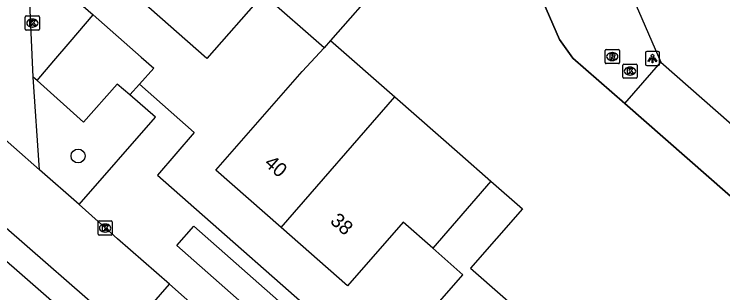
# Model space of a CAD drawing. Extents: x 158474 to 159560, y 388525 to 389605.
# Drawn here: x 158890.42 to 158940.35, y 388890.93 to 388910.55 of the extents above; entities that cross this region are included whole.
import ezdxf

# ---------------------------------------------------------------- set-up
doc = ezdxf.new("R2010")
doc.units = 0
for name, color, linetype in [('IMGEO_Boom', 7, 'Continuous'), ('IMGEO_Kolk', 7, 'Continuous'), ('IMGEO_Lichtpunt', 7, 'Continuous'), ('IMGEO_Muur', 7, 'Continuous'), ('IMGEO_Pand', 7, 'Continuous'), ('IMGEO_Pand_nummerreeks', 7, 'Continuous'), ('IMGEO_Parkeervlak_open', 7, 'Continuous'), ('IMGEO_Rijbaan_lokaal_open', 7, 'Continuous'), ('IMGEO_Rioolput', 7, 'Continuous'), ('IMGEO_Voetpad_open', 7, 'Continuous')]:
    doc.layers.add(name, color=color, linetype=linetype)

msp = doc.modelspace()

# ---------------------------------------------------------------- linework, layer by layer
at = {"layer": 'IMGEO_Boom'}
msp.add_circle((158894.919, 388900.569), 0.489, dxfattribs=at)
at = {"layer": 'IMGEO_Kolk'}
for p, q in [((158891.199, 388909.498), (158891.199, 388910.35)), ((158891.274, 388910.424), (158892.126, 388910.424)), ((158891.687, 388910.204), (158891.712, 388910.204)), ((158892.2, 388910.35), (158892.2, 388909.498)), ((158891.71, 388909.644), (158891.685, 388909.644)), ((158892.126, 388909.424), (158891.274, 388909.424)), ((158933.307, 388906.114), (158933.307, 388906.966)), ((158933.382, 388907.04), (158934.234, 388907.04)), ((158933.795, 388906.82), (158933.82, 388906.82)), ((158934.308, 388906.966), (158934.308, 388906.114)), ((158933.818, 388906.26), (158933.793, 388906.26)), ((158934.234, 388906.04), (158933.382, 388906.04)), ((158896.327, 388895.069), (158896.327, 388895.921)), ((158896.402, 388895.995), (158897.254, 388895.995)), ((158896.815, 388895.775), (158896.84, 388895.775)), ((158897.328, 388895.921), (158897.328, 388895.069)), ((158896.838, 388895.215), (158896.813, 388895.215)), ((158897.254, 388894.995), (158896.402, 388894.995))]:
    msp.add_line(p, q, dxfattribs=at)
for points in [[(158891.199, 388909.498), (158891.199, 388910.35)], [(158891.274, 388910.424), (158892.126, 388910.424)], [(158891.52, 388910.124), (158891.643, 388910.124), (158891.643, 388909.973), (158891.773, 388910.124), (158891.937, 388910.124), (158891.791, 388909.973), (158891.944, 388909.724), (158891.792, 388909.724), (158891.707, 388909.888), (158891.643, 388909.821), (158891.643, 388909.724), (158891.52, 388909.724), (158891.52, 388910.124)], [(158892.2, 388910.35), (158892.2, 388909.498)], [(158892.126, 388909.424), (158891.274, 388909.424)], [(158933.307, 388906.114), (158933.307, 388906.966)], [(158933.382, 388907.04), (158934.234, 388907.04)], [(158933.628, 388906.74), (158933.751, 388906.74), (158933.751, 388906.589), (158933.881, 388906.74), (158934.045, 388906.74), (158933.899, 388906.589), (158934.052, 388906.34), (158933.9, 388906.34), (158933.815, 388906.504), (158933.751, 388906.437), (158933.751, 388906.34), (158933.628, 388906.34), (158933.628, 388906.74)], [(158934.308, 388906.966), (158934.308, 388906.114)], [(158934.234, 388906.04), (158933.382, 388906.04)], [(158896.327, 388895.069), (158896.327, 388895.921)], [(158896.402, 388895.995), (158897.254, 388895.995)], [(158896.648, 388895.695), (158896.771, 388895.695), (158896.771, 388895.544), (158896.901, 388895.695), (158897.065, 388895.695), (158896.919, 388895.544), (158897.072, 388895.295), (158896.92, 388895.295), (158896.835, 388895.459), (158896.771, 388895.392), (158896.771, 388895.295), (158896.648, 388895.295), (158896.648, 388895.695)], [(158897.328, 388895.921), (158897.328, 388895.069)], [(158897.254, 388894.995), (158896.402, 388894.995)]]:
    msp.add_lwpolyline(points, dxfattribs=at)
for centre, start, end in [((158891.276, 388910.348), 91.552, 178.448), ((158891.276, 388910.348), 91.552, 178.448), ((158892.124, 388910.348), 1.552, 88.448), ((158892.124, 388910.348), 1.552, 88.448), ((158891.276, 388909.5), 181.552, 268.448), ((158891.276, 388909.5), 181.552, 268.448), ((158892.124, 388909.5), 271.552, 358.448), ((158892.124, 388909.5), 271.552, 358.448), ((158933.384, 388906.964), 91.552, 178.448), ((158933.384, 388906.964), 91.552, 178.448), ((158934.232, 388906.964), 1.552, 88.448), ((158934.232, 388906.964), 1.552, 88.448), ((158933.384, 388906.116), 181.552, 268.448), ((158933.384, 388906.116), 181.552, 268.448), ((158934.232, 388906.116), 271.552, 358.448), ((158934.232, 388906.116), 271.552, 358.448), ((158896.404, 388895.919), 91.552, 178.448), ((158896.404, 388895.919), 91.552, 178.448), ((158897.252, 388895.919), 1.552, 88.448), ((158897.252, 388895.919), 1.552, 88.448), ((158896.404, 388895.071), 181.552, 268.448), ((158896.404, 388895.071), 181.552, 268.448), ((158897.252, 388895.071), 271.552, 358.448), ((158897.252, 388895.071), 271.552, 358.448)]:
    msp.add_arc(centre, 0.0765, start, end, dxfattribs=at)
for centre, major_axis, ratio, start_param, end_param in [((158891.686, 388909.924), (-0.387, 0.002), 0.722429, 4.712389, 7.853982), ((158891.711, 388909.924), (-0.39, 0.002), 0.717154, 1.570796, 4.712389), ((158933.794, 388906.54), (-0.387, 0.002), 0.722429, 4.712389, 7.853982), ((158933.819, 388906.54), (-0.39, 0.002), 0.717154, 1.570796, 4.712389), ((158896.814, 388895.495), (-0.387, 0.002), 0.722429, 4.712389, 7.853982), ((158896.839, 388895.495), (-0.39, 0.002), 0.717154, 1.570796, 4.712389)]:
    msp.add_ellipse(centre, major_axis=major_axis, ratio=ratio, start_param=start_param, end_param=end_param, dxfattribs=at)
at = {"layer": 'IMGEO_Lichtpunt'}
for p, q in [((158934.888, 388907.831), (158934.888, 388907.024)), ((158934.888, 388907.831), (158934.888, 388907.024)), ((158935.79, 388907.926), (158934.982, 388907.926)), ((158935.79, 388907.926), (158934.982, 388907.926)), ((158935.884, 388907.024), (158935.884, 388907.831)), ((158935.884, 388907.024), (158935.884, 388907.831)), ((158934.982, 388906.93), (158935.79, 388906.93)), ((158934.982, 388906.93), (158935.79, 388906.93))]:
    msp.add_line(p, q, dxfattribs=at)
for points in [[(158935.262, 388907.495), (158935.301, 388907.467), (158935.113, 388907.205), (158935.075, 388907.232), (158935.262, 388907.495)], [(158935.364, 388907.447), (158935.411, 388907.447), (158935.411, 388907.125), (158935.364, 388907.125), (158935.364, 388907.447)], [(158935.474, 388907.467), (158935.512, 388907.494), (158935.699, 388907.232), (158935.66, 388907.204), (158935.474, 388907.467)]]:
    msp.add_lwpolyline(points, dxfattribs=at)
msp.add_circle((158935.387, 388907.629), 0.0994, dxfattribs=at)
for centre, start, end in [((158934.982, 388907.831), 90, 180), ((158934.982, 388907.831), 90, 180), ((158935.79, 388907.831), 0, 90), ((158935.79, 388907.831), 0, 90), ((158934.982, 388907.024), 180, 270), ((158934.982, 388907.024), 180, 270), ((158935.79, 388907.024), 270, 0), ((158935.79, 388907.024), 270, 360)]:
    msp.add_arc(centre, 0.0946, start, end, dxfattribs=at)
at = {"layer": 'IMGEO_Muur'}
for points in [[(158933.436, 388904.261), (158929.786, 388907.457), (158928.836, 388908.759), (158918.298, 388933.043)], [(158955.225, 388885.178), (158933.436, 388904.261)]]:
    msp.add_lwpolyline(points, dxfattribs=at)
at = {"layer": 'IMGEO_Pand'}
for points in [[(158905.354, 388918.575), (158907.764, 388916.461), (158909.704, 388918.674), (158916.349, 388912.847), (158912.713, 388908.701)], [(158912.265, 388908.19), (158907.959, 388911.966), (158903.989, 388907.439), (158899.326, 388911.528)], [(158912.713, 388908.701), (158912.265, 388908.19)], [(158912.713, 388908.701), (158917.24, 388904.733)], [(158909.218, 388895.529), (158904.618, 388899.563), (158910.711, 388906.512), (158912.265, 388908.19)], [(158909.218, 388895.529), (158917.24, 388904.733)], [(158917.24, 388904.733), (158921.825, 388900.714), (158924.012, 388898.797)], [(158924.012, 388898.797), (158919.91, 388894.078)], [(158924.012, 388898.797), (158926.241, 388896.842), (158922.576, 388892.663), (158927.12, 388888.678)], [(158919.91, 388894.078), (158917.823, 388895.908), (158913.895, 388891.428), (158909.218, 388895.529)], [(158921.132, 388881.838), (158916.502, 388885.897), (158922.039, 388892.211), (158919.91, 388894.078)]]:
    msp.add_lwpolyline(points, dxfattribs=at)
at = {"layer": 'IMGEO_Parkeervlak_open'}
for points in [[(158895.975, 388910.502), (158899.369, 388907.528), (158900.264, 388906.743), (158899.253, 388905.634)], [(158898.562, 388904.876), (158897.682, 388905.635), (158895.296, 388902.958), (158892.029, 388905.877)]]:
    msp.add_lwpolyline(points, dxfattribs=at)
at = {"layer": 'IMGEO_Rijbaan_lokaal_open'}
for points in [[(158918.298, 388933.043), (158928.836, 388908.759), (158929.786, 388907.457), (158933.436, 388904.261)], [(158928.728, 388923.855), (158935.982, 388907.162)], [(158891.767, 388906.111), (158891.387, 388914.523)], [(158933.436, 388904.261), (158935.982, 388907.162)], [(158884.935, 388905.982), (158892.191, 388899.596)], [(158892.191, 388899.596), (158891.767, 388906.111)], [(158894.991, 388897.141), (158892.191, 388899.596)], [(158874.394, 388881.76), (158887.889, 388897.192), (158888.541, 388896.625), (158898.351, 388888.091)], [(158901.353, 388891.538), (158897.708, 388894.727), (158897.219, 388895.155), (158894.991, 388897.141)], [(158898.351, 388888.091), (158901.353, 388891.538)], [(158901.353, 388891.538), (158903.429, 388889.723)]]:
    msp.add_lwpolyline(points, dxfattribs=at)
at = {"layer": 'IMGEO_Rioolput'}
for p, q in [((158932.059, 388907.142), (158932.059, 388907.994)), ((158932.134, 388908.068), (158932.986, 388908.068)), ((158932.547, 388907.848), (158932.572, 388907.848)), ((158933.06, 388907.994), (158933.06, 388907.142)), ((158932.57, 388907.288), (158932.545, 388907.288)), ((158932.986, 388907.068), (158932.134, 388907.068))]:
    msp.add_line(p, q, dxfattribs=at)
for points in [[(158932.059, 388907.142), (158932.059, 388907.994)], [(158932.134, 388908.068), (158932.986, 388908.068)], [(158932.648, 388907.766), (158932.396, 388907.768), (158932.396, 388907.368)], [(158932.574, 388907.687), (158932.52, 388907.687), (158932.52, 388907.606)], [(158933.06, 388907.994), (158933.06, 388907.142)], [(158932.396, 388907.368), (158932.52, 388907.368), (158932.52, 388907.53), (158932.531, 388907.53)], [(158932.52, 388907.606), (158932.572, 388907.606)], [(158932.578, 388907.501), (158932.649, 388907.368), (158932.789, 388907.368), (158932.724, 388907.494)], [(158932.986, 388907.068), (158932.134, 388907.068)]]:
    msp.add_lwpolyline(points, dxfattribs=at)
for centre, radius, start, end in [((158932.136, 388907.992), 0.0765, 91.552, 178.448), ((158932.136, 388907.992), 0.0765, 91.552, 178.448), ((158932.58, 388907.591), 0.0964, 77.0061, 93.1865), ((158932.594, 388907.648), 0.0378, 276.6634, 79.6772), ((158932.647, 388907.656), 0.109, 350.3612, 89.416), ((158932.645, 388907.656), 0.112, 277.5842, 350.9817), ((158932.984, 388907.992), 0.0765, 1.552, 88.448), ((158932.984, 388907.992), 0.0765, 1.552, 88.448), ((158932.136, 388907.144), 0.0765, 181.552, 268.448), ((158932.136, 388907.144), 0.0765, 181.552, 268.448), ((158932.53, 388907.477), 0.0533, 26.0293, 88.6989), ((158932.556, 388907.795), 0.19, 274.7715, 282.9687), ((158932.629, 388907.441), 0.108, 29.5134, 73.7905), ((158932.984, 388907.144), 0.0765, 271.552, 358.448), ((158932.984, 388907.144), 0.0765, 271.552, 358.448)]:
    msp.add_arc(centre, radius, start, end, dxfattribs=at)
for centre, major_axis, ratio, start_param, end_param in [((158932.546, 388907.568), (-0.387, 0.002), 0.722429, 4.712389, 7.853982), ((158932.571, 388907.568), (-0.39, 0.002), 0.717154, 1.570796, 4.712389)]:
    msp.add_ellipse(centre, major_axis=major_axis, ratio=ratio, start_param=start_param, end_param=end_param, dxfattribs=at)
at = {"layer": 'IMGEO_Voetpad_open'}
for points in [[(158891.387, 388914.523), (158895.975, 388910.502)], [(158892.029, 388905.877), (158893.221, 388907.274), (158894.365, 388908.614), (158895.975, 388910.502)], [(158935.982, 388907.162), (158945.799, 388898.553)], [(158892.029, 388905.877), (158891.767, 388906.111)], [(158898.562, 388904.876), (158899.253, 388905.634)], [(158899.253, 388905.634), (158903.111, 388902.225), (158900.523, 388899.222), (158914.066, 388887.291), (158912.414, 388885.487), (158939.514, 388861.675)], [(158894.991, 388897.141), (158900.374, 388903.311), (158898.562, 388904.876)], [(158933.436, 388904.261), (158955.225, 388885.178)], [(158903.073, 388895.636), (158909.85, 388889.667), (158908.648, 388888.3), (158901.872, 388894.269), (158903.073, 388895.636)], [(158882.298, 388887.952), (158886.131, 388892.322), (158888.17, 388894.647), (158929.092, 388858.899)]]:
    msp.add_lwpolyline(points, dxfattribs=at)

# ---------------------------------------------------------------- texts
at = {"layer": 'IMGEO_Pand_nummerreeks'}
for s, p in [('40', (158907.98, 388899.968)), ('38', (158912.619, 388895.9))]:
    msp.add_text(s, height=1, rotation=318.7525, dxfattribs=at).set_placement(p)

doc.saveas('drawing.dxf')
